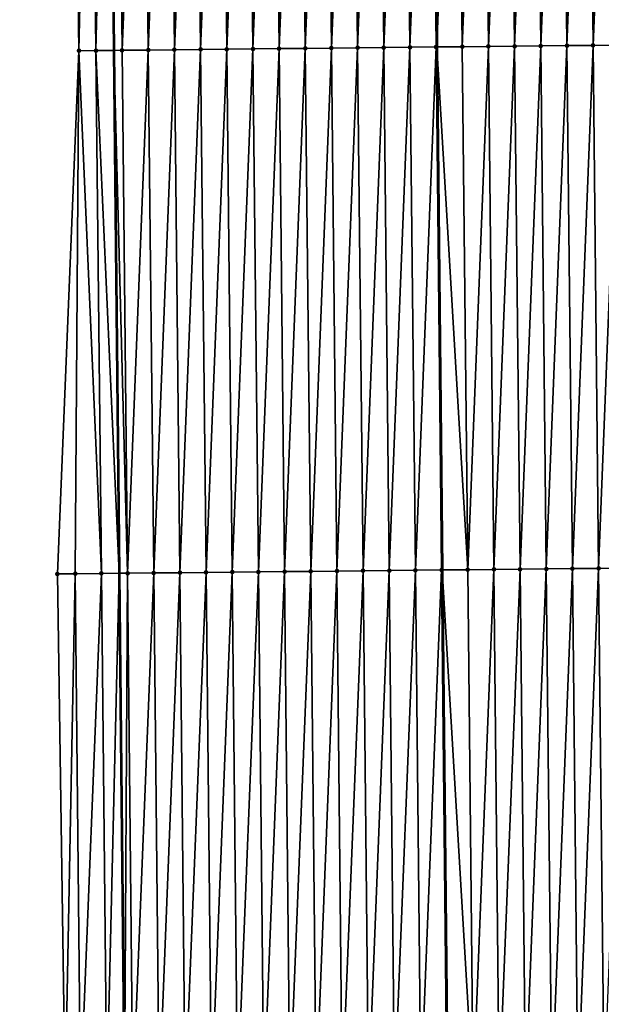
# Model space of a CAD drawing. Header units: feet. Extents: x 2007189 to 2022806, y 818621 to 837694.
# Tile 310 of 656: x 2011356 to 2011378, y 828591 to 828628. Entities that reach past the tile are written whole.
import ezdxf

# ---------------------------------------------------------------- set-up
doc = ezdxf.new("R2010")
doc.units = ezdxf.units.FT
doc.header["$MEASUREMENT"] = 0
for name, color, linetype, lineweight in [('EP_Travel Lane', 172, 'Continuous', 53), ('Road Shots', 141, 'Continuous', 100), ('Road X-Section', 40, 'Continuous', 13), ('STRIPING', 60, 'Continuous', 53)]:
    doc.layers.add(name, color=color, linetype=linetype, lineweight=lineweight)
doc.layers.add('I-77-MM17-21_SB-Surface-Border', color=7, linetype='Continuous')
doc.layers.add('I-77-MM17-21_SB-Surface-TIN', color=7, linetype='Continuous')

msp = doc.modelspace()

# ---------------------------------------------------------------- linework, layer by layer
at = {"layer": 'EP_Travel Lane'}
msp.add_polyline3d([(2011357.958739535, 828767.0027819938, 315.1930798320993), (2011358.170357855, 828747.0043111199, 315.064400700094), (2011358.381976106, 828727.005846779, 314.9345133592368), (2011358.593594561, 828707.0073631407, 314.8080536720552), (2011358.805216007, 828687.0085967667, 314.7306812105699), (2011359.016835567, 828667.0100087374, 314.6223357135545), (2011359.228457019, 828647.0112418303, 314.5451099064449), (2011359.440076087, 828627.0127003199, 314.4286762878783), (2011359.643103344, 828607.0194063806, 314.31470624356), (2011359.844690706, 828587.0207374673, 314.1977957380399)], dxfattribs=at)
at = {"layer": 'I-77-MM17-21_SB-Surface-Border', "color": 3, "linetype": 'Continuous', "lineweight": -3}
msp.add_polyline3d([(2011357.576866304, 828586.9976219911, 314.1428500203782), (2011357.281397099, 828606.9953811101, 314.2511620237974), (2011358.100770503, 828626.9987334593, 314.3925745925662), (2011357.841967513, 828646.9968249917, 314.5004213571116), (2011357.139997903, 828666.9904968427, 314.5612104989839), (2011357.086990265, 828686.9907498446, 314.6719368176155), (2011356.654640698, 828706.9872019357, 314.7455241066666), (2011355.840979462, 828726.9793895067, 314.8588295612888), (2011356.669635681, 828746.9886572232, 315.024594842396), (2011357.350865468, 828766.9964450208, 315.1763109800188)], dxfattribs=at)
at = {"layer": 'I-77-MM17-21_SB-Surface-TIN', "color": 128, "linetype": 'Continuous', "lineweight": -3}
for points in [[(2011362.752304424, 828627.047422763, 314.4864770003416), (2011363.540594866, 828647.0564792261, 314.6146583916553), (2011362.540650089, 828647.045969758, 314.6018922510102)], [(2011362.752304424, 828627.047422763, 314.4864770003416), (2011363.752249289, 828627.0579238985, 314.5006919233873), (2011363.540594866, 828647.0564792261, 314.6146583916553)], [(2011363.752249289, 828627.0579238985, 314.5006919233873), (2011364.540539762, 828647.0669774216, 314.6293844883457), (2011363.540594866, 828647.0564792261, 314.6146583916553)], [(2011363.752249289, 828627.0579238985, 314.5006919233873), (2011364.752194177, 828627.0684228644, 314.5152841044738), (2011364.540539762, 828647.0669774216, 314.6293844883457)], [(2011364.752194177, 828627.0684228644, 314.5152841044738), (2011365.540484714, 828647.0774703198, 314.645031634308), (2011364.540539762, 828647.0669774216, 314.6293844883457)], [(2011364.752194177, 828627.0684228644, 314.5152841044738), (2011365.752139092, 828627.0789191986, 314.5303338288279), (2011365.540484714, 828647.0774703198, 314.645031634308)], [(2011365.752139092, 828627.0789191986, 314.5303338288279), (2011366.540429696, 828647.0879603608, 314.6611755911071), (2011365.540484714, 828647.0774703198, 314.645031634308)], [(2011365.752139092, 828627.0789191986, 314.5303338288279), (2011366.752084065, 828627.0894101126, 314.5463259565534), (2011366.540429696, 828647.0879603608, 314.6611755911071)], [(2011366.752084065, 828627.0894101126, 314.5463259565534), (2011367.540374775, 828647.0984413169, 314.6788991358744), (2011366.540429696, 828647.0879603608, 314.6611755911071)], [(2011366.752084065, 828627.0894101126, 314.5463259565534), (2011367.75202912, 828627.0998933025, 314.5636611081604), (2011367.540374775, 828647.0984413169, 314.6788991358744)], [(2011367.75202912, 828627.0998933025, 314.5636611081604), (2011368.540319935, 828647.1089145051, 314.6979732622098), (2011367.540374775, 828647.0984413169, 314.6788991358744)], [(2011367.75202912, 828627.0998933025, 314.5636611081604), (2011368.751974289, 828627.1103657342, 314.5828667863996), (2011368.540319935, 828647.1089145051, 314.6979732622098)], [(2011368.751974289, 828627.1103657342, 314.5828667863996), (2011369.540265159, 828647.119381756, 314.7180797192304), (2011368.540319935, 828647.1089145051, 314.6979732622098)], [(2011368.751974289, 828627.1103657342, 314.5828667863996), (2011369.751919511, 828627.1208331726, 314.6029406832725), (2011369.540265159, 828647.119381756, 314.7180797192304)], [(2011369.751919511, 828627.1208331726, 314.6029406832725), (2011370.540210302, 828647.1298566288, 314.7368609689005), (2011369.540265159, 828647.119381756, 314.7180797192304)], [(2011369.751919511, 828627.1208331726, 314.6029406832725), (2011370.751864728, 828627.1313009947, 314.6229478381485), (2011370.540210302, 828647.1298566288, 314.7368609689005)], [(2011370.751864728, 828627.1313009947, 314.6229478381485), (2011371.540155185, 828647.1403560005, 314.7513825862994), (2011370.540210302, 828647.1298566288, 314.7368609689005)], [(2011370.751864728, 828627.1313009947, 314.6229478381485), (2011371.751809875, 828627.1417755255, 314.6417885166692), (2011371.540155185, 828647.1403560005, 314.7513825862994)], [(2011371.751809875, 828627.1417755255, 314.6417885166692), (2011371.567189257, 828647.1406398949, 314.7517685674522), (2011371.540155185, 828647.1403560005, 314.7513825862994)], [(2011372.540100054, 828647.1508567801, 314.7656593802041), (2011371.567189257, 828647.1406398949, 314.7517685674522), (2011371.778826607, 828627.1420589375, 314.6422264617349)], [(2011371.751809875, 828627.1417755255, 314.6417885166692), (2011371.778826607, 828627.1420589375, 314.6422264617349), (2011371.567189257, 828647.1406398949, 314.7517685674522)], [(2011372.751754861, 828627.1522651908, 314.6579977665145), (2011372.540100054, 828647.1508567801, 314.7656593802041), (2011371.778826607, 828627.1420589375, 314.6422264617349)], [(2011372.751754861, 828627.1522651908, 314.6579977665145), (2011373.540044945, 828647.1613554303, 314.7803064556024), (2011372.540100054, 828647.1508567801, 314.7656593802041)], [(2011372.751754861, 828627.1522651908, 314.6579977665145), (2011373.751699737, 828627.1627652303, 314.6724032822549), (2011373.540044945, 828647.1613554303, 314.7803064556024)], [(2011373.751699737, 828627.1627652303, 314.6724032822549), (2011374.539989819, 828647.1718557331, 314.7946661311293), (2011373.540044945, 828647.1613554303, 314.7803064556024)], [(2011373.751699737, 828627.1627652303, 314.6724032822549), (2011374.7516446, 828627.1732665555, 314.6865852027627), (2011374.539989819, 828647.1718557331, 314.7946661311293)], [(2011374.7516446, 828627.1732665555, 314.6865852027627), (2011375.539934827, 828647.1823433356, 314.8112341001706), (2011374.539989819, 828647.1718557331, 314.7946661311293)], [(2011374.7516446, 828627.1732665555, 314.6865852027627), (2011375.751589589, 828627.1837559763, 314.7028369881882), (2011375.539934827, 828647.1823433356, 314.8112341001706)], [(2011375.751589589, 828627.1837559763, 314.7028369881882), (2011376.539879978, 828647.1928173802, 314.8301593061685), (2011375.539934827, 828647.1823433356, 314.8112341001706)], [(2011375.751589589, 828627.1837559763, 314.7028369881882), (2011376.751534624, 828627.1942410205, 314.7198497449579), (2011376.539879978, 828647.1928173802, 314.8301593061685)], [(2011376.751534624, 828627.1942410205, 314.7198497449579), (2011377.539825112, 828647.2032931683, 314.8487814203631), (2011376.539879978, 828647.1928173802, 314.8301593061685)], [(2011376.751534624, 828627.1942410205, 314.7198497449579), (2011377.751479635, 828627.2047283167, 314.7364709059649), (2011377.539825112, 828647.2032931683, 314.8487814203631)], [(2011377.751479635, 828627.2047283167, 314.7364709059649), (2011378.539770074, 828647.2137851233, 314.8645925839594), (2011377.539825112, 828647.2032931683, 314.8487814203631)], [(2011377.751479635, 828627.2047283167, 314.7364709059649), (2011378.75142468, 828627.2152125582, 314.753623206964), (2011378.539770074, 828647.2137851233, 314.8645925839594)], [(2011358.100770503, 828626.9987334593, 314.3925745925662), (2011358.540869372, 828647.0040840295, 314.5243743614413), (2011357.841967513, 828646.9968249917, 314.5004213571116)], [(2011358.752523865, 828627.0055220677, 314.4115613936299), (2011358.540869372, 828647.0040840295, 314.5243743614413), (2011358.100770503, 828626.9987334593, 314.3925745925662)], [(2011358.752523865, 828627.0055220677, 314.4115613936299), (2011359.228457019, 828647.0112418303, 314.5451099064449), (2011358.540869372, 828647.0040840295, 314.5243743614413)], [(2011358.752523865, 828627.0055220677, 314.4115613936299), (2011359.440076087, 828627.0127003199, 314.4286762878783), (2011359.228457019, 828647.0112418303, 314.5451099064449)], [(2011359.540815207, 828647.0144934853, 314.5545296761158), (2011359.228457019, 828647.0112418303, 314.5451099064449), (2011359.440076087, 828627.0127003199, 314.4286762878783)], [(2011359.75246938, 828627.0159617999, 314.4364525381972), (2011359.540815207, 828647.0144934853, 314.5545296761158), (2011359.440076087, 828627.0127003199, 314.4286762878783)], [(2011359.75246938, 828627.0159617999, 314.4364525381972), (2011360.540760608, 828647.0249439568, 314.5775536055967), (2011359.540815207, 828647.0144934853, 314.5545296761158)], [(2011359.75246938, 828627.0159617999, 314.4364525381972), (2011360.752414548, 828627.0264343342, 314.4556403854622), (2011360.540760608, 828647.0249439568, 314.5775536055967)], [(2011360.752414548, 828627.0264343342, 314.4556403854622), (2011361.54070539, 828647.0354530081, 314.5903922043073), (2011360.540760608, 828647.0249439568, 314.5775536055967)], [(2011360.752414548, 828627.0264343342, 314.4556403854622), (2011361.752359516, 828627.0369257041, 314.4715532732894), (2011361.54070539, 828647.0354530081, 314.5903922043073)], [(2011361.752359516, 828627.0369257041, 314.4715532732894), (2011362.540650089, 828647.045969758, 314.6018922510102), (2011361.54070539, 828647.0354530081, 314.5903922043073)], [(2011361.752359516, 828627.0369257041, 314.4715532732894), (2011362.752304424, 828627.047422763, 314.4864770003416), (2011362.540650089, 828647.045969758, 314.6018922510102)], [(2011366.960129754, 828607.0944145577, 314.4346752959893), (2011367.75202912, 828627.0998933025, 314.5636611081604), (2011366.752084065, 828627.0894101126, 314.5463259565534)], [(2011366.960129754, 828607.0944145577, 314.4346752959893), (2011367.960077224, 828607.1046650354, 314.4510927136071), (2011367.75202912, 828627.0998933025, 314.5636611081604)], [(2011367.960077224, 828607.1046650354, 314.4510927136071), (2011368.751974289, 828627.1103657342, 314.5828667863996), (2011367.75202912, 828627.0998933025, 314.5636611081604)], [(2011367.960077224, 828607.1046650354, 314.4510927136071), (2011368.960024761, 828607.1149090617, 314.4683757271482), (2011368.751974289, 828627.1103657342, 314.5828667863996)], [(2011368.960024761, 828607.1149090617, 314.4683757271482), (2011369.751919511, 828627.1208331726, 314.6029406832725), (2011368.751974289, 828627.1103657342, 314.5828667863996)], [(2011368.960024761, 828607.1149090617, 314.4683757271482), (2011369.959972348, 828607.1251483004, 314.486301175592), (2011369.751919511, 828627.1208331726, 314.6029406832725)], [(2011369.959972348, 828607.1251483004, 314.486301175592), (2011370.751864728, 828627.1313009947, 314.6229478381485), (2011369.751919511, 828627.1208331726, 314.6029406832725)], [(2011369.959972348, 828607.1251483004, 314.486301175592), (2011370.959919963, 828607.1353846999, 314.5046075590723), (2011370.751864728, 828627.1313009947, 314.6229478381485)], [(2011370.959919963, 828607.1353846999, 314.5046075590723), (2011371.751809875, 828627.1417755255, 314.6417885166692), (2011370.751864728, 828627.1313009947, 314.6229478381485)], [(2011370.959919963, 828607.1353846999, 314.5046075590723), (2011371.959867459, 828607.1456327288, 314.5213535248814), (2011371.751809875, 828627.1417755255, 314.6417885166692)], [(2011371.751809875, 828627.1417755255, 314.6417885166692), (2011371.982407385, 828607.1458639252, 314.5217049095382), (2011371.778826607, 828627.1420589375, 314.6422264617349)], [(2011371.959867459, 828607.1456327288, 314.5213535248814), (2011371.982407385, 828607.1458639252, 314.5217049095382), (2011371.751809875, 828627.1417755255, 314.6417885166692)], [(2011372.959814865, 828607.1558893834, 314.5369421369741), (2011372.751754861, 828627.1522651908, 314.6579977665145), (2011371.778826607, 828627.1420589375, 314.6422264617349)], [(2011372.959814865, 828607.1558893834, 314.5369421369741), (2011371.778826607, 828627.1420589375, 314.6422264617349), (2011371.982407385, 828607.1458639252, 314.5217049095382)], [(2011372.959814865, 828607.1558893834, 314.5369421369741), (2011373.751699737, 828627.1627652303, 314.6724032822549), (2011372.751754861, 828627.1522651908, 314.6579977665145)], [(2011372.959814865, 828607.1558893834, 314.5369421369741), (2011373.959762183, 828607.1661545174, 314.5513929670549), (2011373.751699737, 828627.1627652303, 314.6724032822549)], [(2011373.959762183, 828607.1661545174, 314.5513929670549), (2011374.7516446, 828627.1732665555, 314.6865852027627), (2011373.751699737, 828627.1627652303, 314.6724032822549)], [(2011373.959762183, 828607.1661545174, 314.5513929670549), (2011374.959709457, 828607.1764238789, 314.5652765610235), (2011374.7516446, 828627.1732665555, 314.6865852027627)], [(2011374.959709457, 828607.1764238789, 314.5652765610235), (2011375.751589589, 828627.1837559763, 314.7028369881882), (2011374.7516446, 828627.1732665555, 314.6865852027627)], [(2011374.959709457, 828607.1764238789, 314.5652765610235), (2011375.959656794, 828607.1866871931, 314.5799715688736), (2011375.751589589, 828627.1837559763, 314.7028369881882)], [(2011375.959656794, 828607.1866871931, 314.5799715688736), (2011376.751534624, 828627.1942410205, 314.7198497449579), (2011375.751589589, 828627.1837559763, 314.7028369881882)], [(2011375.959656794, 828607.1866871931, 314.5799715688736), (2011376.959604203, 828607.1969434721, 314.5956105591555), (2011376.751534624, 828627.1942410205, 314.7198497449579)], [(2011376.959604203, 828607.1969434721, 314.5956105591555), (2011377.751479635, 828627.2047283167, 314.7364709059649), (2011376.751534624, 828627.1942410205, 314.7198497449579)], [(2011376.959604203, 828607.1969434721, 314.5956105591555), (2011377.959551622, 828607.2071988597, 314.6113691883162), (2011377.751479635, 828627.2047283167, 314.7364709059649)], [(2011377.959551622, 828607.2071988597, 314.6113691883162), (2011378.75142468, 828627.2152125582, 314.753623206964), (2011377.751479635, 828627.2047283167, 314.7364709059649)], [(2011377.959551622, 828607.2071988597, 314.6113691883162), (2011378.95949897, 828607.2174611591, 314.6262003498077), (2011378.75142468, 828627.2152125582, 314.753623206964)], [(2011357.960601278, 828607.0022803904, 314.2707996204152), (2011358.100770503, 828626.9987334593, 314.3925745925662), (2011357.281397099, 828606.9953811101, 314.2511620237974)], [(2011357.960601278, 828607.0022803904, 314.2707996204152), (2011358.960549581, 828607.0124506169, 314.2979849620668), (2011358.100770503, 828626.9987334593, 314.3925745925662)], [(2011358.960549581, 828607.0124506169, 314.2979849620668), (2011358.752523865, 828627.0055220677, 314.4115613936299), (2011358.100770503, 828626.9987334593, 314.3925745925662)], [(2011358.752523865, 828627.0055220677, 314.4115613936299), (2011359.643103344, 828607.0194063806, 314.31470624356), (2011359.440076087, 828627.0127003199, 314.4286762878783)], [(2011358.960549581, 828607.0124506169, 314.2979849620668), (2011359.643103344, 828607.0194063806, 314.31470624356), (2011358.752523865, 828627.0055220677, 314.4115613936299)], [(2011359.960497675, 828607.0226408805, 314.3224818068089), (2011359.75246938, 828627.0159617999, 314.4364525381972), (2011359.440076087, 828627.0127003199, 314.4286762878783)], [(2011359.960497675, 828607.0226408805, 314.3224818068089), (2011359.440076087, 828627.0127003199, 314.4286762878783), (2011359.643103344, 828607.0194063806, 314.31470624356)], [(2011359.960497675, 828607.0226408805, 314.3224818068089), (2011360.752414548, 828627.0264343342, 314.4556403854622), (2011359.75246938, 828627.0159617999, 314.4364525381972)], [(2011359.960497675, 828607.0226408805, 314.3224818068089), (2011360.960445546, 828607.0328527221, 314.3440833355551), (2011360.752414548, 828627.0264343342, 314.4556403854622)], [(2011360.960445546, 828607.0328527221, 314.3440833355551), (2011361.752359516, 828627.0369257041, 314.4715532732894), (2011360.752414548, 828627.0264343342, 314.4556403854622)], [(2011360.960445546, 828607.0328527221, 314.3440833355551), (2011361.960393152, 828607.0430900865, 314.3622602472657), (2011361.752359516, 828627.0369257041, 314.4715532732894)], [(2011361.960393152, 828607.0430900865, 314.3622602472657), (2011362.752304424, 828627.047422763, 314.4864770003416), (2011361.752359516, 828627.0369257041, 314.4715532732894)], [(2011361.960393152, 828607.0430900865, 314.3622602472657), (2011362.960340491, 828607.0533532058, 314.3769814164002), (2011362.752304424, 828627.047422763, 314.4864770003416)], [(2011362.960340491, 828607.0533532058, 314.3769814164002), (2011363.752249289, 828627.0579238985, 314.5006919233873), (2011362.752304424, 828627.047422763, 314.4864770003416)], [(2011362.960340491, 828607.0533532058, 314.3769814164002), (2011363.960287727, 828607.0636262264, 314.3903740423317), (2011363.752249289, 828627.0579238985, 314.5006919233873)], [(2011363.960287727, 828607.0636262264, 314.3903740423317), (2011364.752194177, 828627.0684228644, 314.5152841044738), (2011363.752249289, 828627.0579238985, 314.5006919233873)], [(2011363.960287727, 828607.0636262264, 314.3903740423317), (2011364.960234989, 828607.0738967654, 314.4040996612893), (2011364.752194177, 828627.0684228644, 314.5152841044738)], [(2011364.960234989, 828607.0738967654, 314.4040996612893), (2011365.752139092, 828627.0789191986, 314.5303338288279), (2011364.752194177, 828627.0684228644, 314.5152841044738)], [(2011364.960234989, 828607.0738967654, 314.4040996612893), (2011365.960182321, 828607.0841605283, 314.4187344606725), (2011365.752139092, 828627.0789191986, 314.5303338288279)], [(2011365.960182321, 828607.0841605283, 314.4187344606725), (2011366.752084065, 828627.0894101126, 314.5463259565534), (2011365.752139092, 828627.0789191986, 314.5303338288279)], [(2011365.960182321, 828607.0841605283, 314.4187344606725), (2011366.960129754, 828607.0944145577, 314.4346752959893), (2011366.752084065, 828627.0894101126, 314.5463259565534)], [(2011373.167267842, 828587.1573223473, 314.4145183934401), (2011372.959814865, 828607.1558893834, 314.5369421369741), (2011371.982407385, 828607.1458639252, 314.5217049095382)], [(2011373.167267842, 828587.1573223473, 314.4145183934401), (2011373.959762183, 828607.1661545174, 314.5513929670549), (2011372.959814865, 828607.1558893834, 314.5369421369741)], [(2011373.167267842, 828587.1573223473, 314.4145183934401), (2011374.167215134, 828587.1675900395, 314.4286253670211), (2011373.959762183, 828607.1661545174, 314.5513929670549)], [(2011374.167215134, 828587.1675900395, 314.4286253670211), (2011374.959709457, 828607.1764238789, 314.5652765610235), (2011373.959762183, 828607.1661545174, 314.5513929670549)], [(2011374.167215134, 828587.1675900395, 314.4286253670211), (2011375.167162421, 828587.1778581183, 314.4426804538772), (2011374.959709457, 828607.1764238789, 314.5652765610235)], [(2011375.167162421, 828587.1778581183, 314.4426804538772), (2011375.959656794, 828607.1866871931, 314.5799715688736), (2011374.959709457, 828607.1764238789, 314.5652765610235)], [(2011375.167162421, 828587.1778581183, 314.4426804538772), (2011376.167109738, 828587.1881233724, 314.4571145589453), (2011375.959656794, 828607.1866871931, 314.5799715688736)], [(2011376.167109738, 828587.1881233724, 314.4571145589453), (2011376.959604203, 828607.1969434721, 314.5956105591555), (2011375.959656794, 828607.1866871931, 314.5799715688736)], [(2011376.167109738, 828587.1881233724, 314.4571145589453), (2011377.167057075, 828587.1983866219, 314.4718176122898), (2011376.959604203, 828607.1969434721, 314.5956105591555)], [(2011377.167057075, 828587.1983866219, 314.4718176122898), (2011377.959551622, 828607.2071988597, 314.6113691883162), (2011376.959604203, 828607.1969434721, 314.5956105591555)], [(2011377.167057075, 828587.1983866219, 314.4718176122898), (2011378.167004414, 828587.2086497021, 314.4865433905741), (2011377.959551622, 828607.2071988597, 314.6113691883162)], [(2011378.167004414, 828587.2086497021, 314.4865433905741), (2011378.95949897, 828607.2174611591, 314.6262003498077), (2011377.959551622, 828607.2071988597, 314.6113691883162)], [(2011357.576866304, 828586.9976219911, 314.1428500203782), (2011357.960601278, 828607.0022803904, 314.2707996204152), (2011357.281397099, 828606.9953811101, 314.2511620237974)], [(2011358.168055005, 828587.0036410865, 314.1580820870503), (2011357.960601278, 828607.0022803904, 314.2707996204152), (2011357.576866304, 828586.9976219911, 314.1428500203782)], [(2011358.168055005, 828587.0036410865, 314.1580820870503), (2011358.960549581, 828607.0124506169, 314.2979849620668), (2011357.960601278, 828607.0022803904, 314.2707996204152)], [(2011358.168055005, 828587.0036410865, 314.1580820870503), (2011359.168003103, 828587.0138310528, 314.1826181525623), (2011358.960549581, 828607.0124506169, 314.2979849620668)], [(2011359.168003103, 828587.0138310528, 314.1826181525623), (2011359.643103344, 828607.0194063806, 314.31470624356), (2011358.960549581, 828607.0124506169, 314.2979849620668)], [(2011359.168003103, 828587.0138310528, 314.1826181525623), (2011359.844690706, 828587.0207374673, 314.1977957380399), (2011359.643103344, 828607.0194063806, 314.31470624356)], [(2011359.960497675, 828607.0226408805, 314.3224818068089), (2011359.643103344, 828607.0194063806, 314.31470624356), (2011359.844690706, 828587.0207374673, 314.1977957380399)], [(2011360.167951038, 828587.0240367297, 314.205046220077), (2011359.960497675, 828607.0226408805, 314.3224818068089), (2011359.844690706, 828587.0207374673, 314.1977957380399)], [(2011360.167951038, 828587.0240367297, 314.205046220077), (2011360.960445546, 828607.0328527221, 314.3440833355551), (2011359.960497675, 828607.0226408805, 314.3224818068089)], [(2011360.167951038, 828587.0240367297, 314.205046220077), (2011361.167898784, 828587.0342606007, 314.2250330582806), (2011360.960445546, 828607.0328527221, 314.3440833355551)], [(2011361.167898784, 828587.0342606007, 314.2250330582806), (2011361.960393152, 828607.0430900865, 314.3622602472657), (2011360.960445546, 828607.0328527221, 314.3440833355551)], [(2011361.167898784, 828587.0342606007, 314.2250330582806), (2011362.167846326, 828587.0445040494, 314.2423929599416), (2011361.960393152, 828607.0430900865, 314.3622602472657)], [(2011362.167846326, 828587.0445040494, 314.2423929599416), (2011362.960340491, 828607.0533532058, 314.3769814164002), (2011361.960393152, 828607.0430900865, 314.3622602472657)], [(2011362.167846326, 828587.0445040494, 314.2423929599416), (2011363.16779365, 828587.054768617, 314.2569191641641), (2011362.960340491, 828607.0533532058, 314.3769814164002)], [(2011363.16779365, 828587.054768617, 314.2569191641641), (2011363.960287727, 828607.0636262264, 314.3903740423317), (2011362.960340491, 828607.0533532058, 314.3769814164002)], [(2011363.16779365, 828587.054768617, 314.2569191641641), (2011364.167740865, 828587.0650437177, 314.2700320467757), (2011363.960287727, 828607.0636262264, 314.3903740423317)], [(2011364.167740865, 828587.0650437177, 314.2700320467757), (2011364.960234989, 828607.0738967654, 314.4040996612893), (2011363.960287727, 828607.0636262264, 314.3903740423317)], [(2011364.167740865, 828587.0650437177, 314.2700320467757), (2011365.167688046, 828587.0753220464, 314.2827118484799), (2011364.960234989, 828607.0738967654, 314.4040996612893)], [(2011365.167688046, 828587.0753220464, 314.2827118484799), (2011365.960182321, 828607.0841605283, 314.4187344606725), (2011364.960234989, 828607.0738967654, 314.4040996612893)], [(2011365.167688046, 828587.0753220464, 314.2827118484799), (2011366.167635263, 828587.085596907, 314.2958569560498), (2011365.960182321, 828607.0841605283, 314.4187344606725)], [(2011366.167635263, 828587.085596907, 314.2958569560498), (2011366.960129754, 828607.0944145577, 314.4346752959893), (2011365.960182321, 828607.0841605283, 314.4187344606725)], [(2011366.167635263, 828587.085596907, 314.2958569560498), (2011367.167582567, 828587.0958633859, 314.3101266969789), (2011366.960129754, 828607.0944145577, 314.4346752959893)], [(2011367.167582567, 828587.0958633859, 314.3101266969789), (2011367.960077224, 828607.1046650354, 314.4510927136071), (2011366.960129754, 828607.0944145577, 314.4346752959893)], [(2011367.167582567, 828587.0958633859, 314.3101266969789), (2011368.167529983, 828587.1061191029, 314.3258404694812), (2011367.960077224, 828607.1046650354, 314.4510927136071)], [(2011368.167529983, 828587.1061191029, 314.3258404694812), (2011368.960024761, 828607.1149090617, 314.4683757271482), (2011367.960077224, 828607.1046650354, 314.4510927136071)], [(2011368.167529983, 828587.1061191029, 314.3258404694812), (2011369.167477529, 828587.116362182, 314.3432499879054), (2011368.960024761, 828607.1149090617, 314.4683757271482)], [(2011369.167477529, 828587.116362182, 314.3432499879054), (2011369.959972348, 828607.1251483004, 314.486301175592), (2011368.960024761, 828607.1149090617, 314.4683757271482)], [(2011369.167477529, 828587.116362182, 314.3432499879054), (2011370.167425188, 828587.1265944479, 314.3621103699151), (2011369.959972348, 828607.1251483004, 314.486301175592)], [(2011370.167425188, 828587.1265944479, 314.3621103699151), (2011370.959919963, 828607.1353846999, 314.5046075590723), (2011369.959972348, 828607.1251483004, 314.486301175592)], [(2011370.167425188, 828587.1265944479, 314.3621103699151), (2011371.167372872, 828587.1368242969, 314.3812950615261), (2011370.959919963, 828607.1353846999, 314.5046075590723)], [(2011371.167372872, 828587.1368242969, 314.3812950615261), (2011371.959867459, 828607.1456327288, 314.5213535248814), (2011370.959919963, 828607.1353846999, 314.5046075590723)], [(2011371.167372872, 828587.1368242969, 314.3812950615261), (2011372.167320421, 828587.1470671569, 314.3987339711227), (2011371.959867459, 828607.1456327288, 314.5213535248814)], [(2011371.959867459, 828607.1456327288, 314.5213535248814), (2011372.184601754, 828587.1472443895, 314.3990067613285), (2011371.982407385, 828607.1458639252, 314.5217049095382)], [(2011372.167320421, 828587.1470671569, 314.3987339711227), (2011372.184601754, 828587.1472443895, 314.3990067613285), (2011371.959867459, 828607.1456327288, 314.5213535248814)], [(2011373.167267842, 828587.1573223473, 314.4145183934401), (2011371.982407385, 828607.1458639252, 314.5217049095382), (2011372.184601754, 828587.1472443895, 314.3990067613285)]]:
    msp.add_3dface(points, dxfattribs=at)
at = {"layer": 'Road Shots', "lineweight": 100}
for p in [(2011367.75202912, 828627.0998933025, 314.5636611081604), (2011368.751974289, 828627.1103657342, 314.5828667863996), (2011369.751919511, 828627.1208331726, 314.6029406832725), (2011370.751864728, 828627.1313009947, 314.6229478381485), (2011371.751809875, 828627.1417755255, 314.6417885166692), (2011372.751754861, 828627.1522651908, 314.6579977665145), (2011373.751699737, 828627.1627652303, 314.6724032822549), (2011374.7516446, 828627.1732665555, 314.6865852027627), (2011375.751589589, 828627.1837559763, 314.7028369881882), (2011376.751534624, 828627.1942410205, 314.7198497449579), (2011377.751479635, 828627.2047283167, 314.7364709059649), (2011358.100770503, 828626.9987334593, 314.3925745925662), (2011358.752523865, 828627.0055220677, 314.4115613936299), (2011359.75246938, 828627.0159617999, 314.4364525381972), (2011360.752414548, 828627.0264343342, 314.4556403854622), (2011361.752359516, 828627.0369257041, 314.4715532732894), (2011362.752304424, 828627.047422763, 314.4864770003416), (2011363.752249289, 828627.0579238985, 314.5006919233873), (2011364.752194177, 828627.0684228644, 314.5152841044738), (2011365.752139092, 828627.0789191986, 314.5303338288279), (2011366.752084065, 828627.0894101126, 314.5463259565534), (2011372.959814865, 828607.1558893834, 314.5369421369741), (2011373.959762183, 828607.1661545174, 314.5513929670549), (2011374.959709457, 828607.1764238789, 314.5652765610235), (2011375.959656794, 828607.1866871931, 314.5799715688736), (2011376.959604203, 828607.1969434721, 314.5956105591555), (2011377.959551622, 828607.2071988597, 314.6113691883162), (2011357.281397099, 828606.9953811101, 314.2511620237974), (2011357.960601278, 828607.0022803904, 314.2707996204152), (2011358.960549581, 828607.0124506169, 314.2979849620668), (2011359.960497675, 828607.0226408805, 314.3224818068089), (2011360.960445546, 828607.0328527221, 314.3440833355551), (2011361.960393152, 828607.0430900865, 314.3622602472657), (2011362.960340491, 828607.0533532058, 314.3769814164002), (2011363.960287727, 828607.0636262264, 314.3903740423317), (2011364.960234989, 828607.0738967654, 314.4040996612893), (2011365.960182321, 828607.0841605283, 314.4187344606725), (2011366.960129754, 828607.0944145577, 314.4346752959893), (2011367.960077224, 828607.1046650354, 314.4510927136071), (2011368.960024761, 828607.1149090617, 314.4683757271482), (2011369.959972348, 828607.1251483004, 314.486301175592), (2011370.959919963, 828607.1353846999, 314.5046075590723), (2011371.959867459, 828607.1456327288, 314.5213535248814)]:
    msp.add_point(p, dxfattribs=at)
at = {"layer": 'Road X-Section', "extrusion": (-0.01058271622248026, 0.9999274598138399, 0.00575162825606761), "elevation": 807283.0662436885, "flags": 128}
msp.add_lwpolyline([(-2020056.385209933, -4328.690087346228), (-2020055.385209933, -4328.657684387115), (-2020054.385209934, -4328.62728003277), (-2020053.385209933, -4328.597066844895), (-2020052.385209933, -4328.56114320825), (-2020051.385209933, -4328.537349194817), (-2020050.385209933, -4328.52583697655), (-2020049.385209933, -4328.516746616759), (-2020048.385209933, -4328.50826927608), (-2020047.385209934, -4328.501027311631), (-2020046.385209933, -4328.497351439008), (-2020045.385209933, -4328.490970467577), (-2020044.385209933, -4328.481637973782), (-2020043.385209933, -4328.472590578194), (-2020042.385209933, -4328.461571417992), (-2020041.385209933, -4328.448397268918), (-2020040.385209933, -4328.442033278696), (-2020040.302373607, -4328.441961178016), (-2020039.883802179, -4328.44276861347), (-2020039.385209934, -4328.4456661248), (-2020038.715611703, -4328.452340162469), (-2020038.385209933, -4328.456799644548), (-2020037.385209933, -4328.472999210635), (-2020036.385209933, -4328.491745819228), (-2020035.385209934, -4328.510068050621), (-2020034.385209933, -4328.527220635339), (-2020033.385209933, -4328.543842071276), (-2020032.385209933, -4328.560855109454), (-2020031.385209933, -4328.5771071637), (-2020030.385209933, -4328.591289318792), (-2020029.385209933, -4328.605695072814), (-2020028.385209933, -4328.621904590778), (-2020027.385209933, -4328.640745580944), (-2020026.385209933, -4328.660753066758), (-2020025.385209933, -4328.680827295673), (-2020024.385209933, -4328.700033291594), (-2020023.385209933, -4328.717368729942), (-2020022.385209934, -4328.733361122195), (-2020021.385209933, -4328.748411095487), (-2020020.385209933, -4328.763003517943), (-2020019.385209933, -4328.777218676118), (-2020018.385209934, -4328.792142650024), (-2020017.385209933, -4328.808055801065), (-2020016.385209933, -4328.827243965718), (-2020015.385209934, -4328.852135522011), (-2020014.733421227, -4328.871122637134)], dxfattribs=at)
at = {"layer": 'Road X-Section', "extrusion": (-0.01037254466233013, 0.9999184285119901, 0.007452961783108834), "elevation": 807678.8535442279, "flags": 128}
msp.add_lwpolyline([(-2019885.752851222, -5705.277835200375), (-2019884.752851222, -5705.241760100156), (-2019883.752851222, -5705.210371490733), (-2019882.752851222, -5705.182778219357), (-2019881.752851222, -5705.165413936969), (-2019880.752851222, -5705.149808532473), (-2019879.752851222, -5705.136147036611), (-2019878.752851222, -5705.126458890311), (-2019877.752851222, -5705.117907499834), (-2019876.752851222, -5705.110693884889), (-2019875.752851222, -5705.10241535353), (-2019874.752851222, -5705.094884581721), (-2019873.752851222, -5705.088205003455), (-2019872.752851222, -5705.076703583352), (-2019871.752851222, -5705.065212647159), (-2019870.772278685, -5705.060517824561), (-2019870.752851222, -5705.060531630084), (-2019870.241802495, -5705.061659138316), (-2019869.752851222, -5705.064943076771), (-2019869.392564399, -5705.068709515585), (-2019868.752851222, -5705.078430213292), (-2019867.752851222, -5705.098189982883), (-2019866.752851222, -5705.116472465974), (-2019865.752851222, -5705.131880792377), (-2019864.752851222, -5705.146712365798), (-2019863.752851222, -5705.162471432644), (-2019862.752851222, -5705.178110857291), (-2019861.752851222, -5705.192806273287), (-2019860.752851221, -5705.206690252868), (-2019859.752851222, -5705.221141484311), (-2019858.752851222, -5705.236730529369), (-2019857.752851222, -5705.253476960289), (-2019856.752851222, -5705.27178385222), (-2019855.752851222, -5705.289709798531), (-2019854.752851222, -5705.306993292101), (-2019853.752851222, -5705.323411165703), (-2019852.752851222, -5705.339352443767), (-2019851.752851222, -5705.353987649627), (-2019850.752851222, -5705.367713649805), (-2019849.752851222, -5705.381106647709), (-2019848.752851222, -5705.395828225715), (-2019847.752851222, -5705.414005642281), (-2019846.752851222, -5705.435607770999), (-2019845.752851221, -5705.460105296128), (-2019844.752851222, -5705.487291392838), (-2019844.073612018, -5705.506929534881)], dxfattribs=at)
at = {"layer": 'STRIPING'}
msp.add_polyline3d([(2011370.297365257, 828767.1321161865, 315.410656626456), (2011370.509002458, 828747.1335493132, 315.2986819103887), (2011370.720638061, 828727.1351334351, 315.1604211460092), (2011370.93227597, 828707.136499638, 315.0600825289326), (2011371.143912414, 828687.138004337, 314.9356312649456), (2011371.355551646, 828667.1392455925, 314.85700102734), (2011371.567189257, 828647.1406398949, 314.7517685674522), (2011371.778826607, 828627.1420589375, 314.6422264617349), (2011371.982407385, 828607.1458639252, 314.5217049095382), (2011372.184601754, 828587.1472443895, 314.3990067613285)], dxfattribs=at)

doc.saveas('drawing.dxf')
